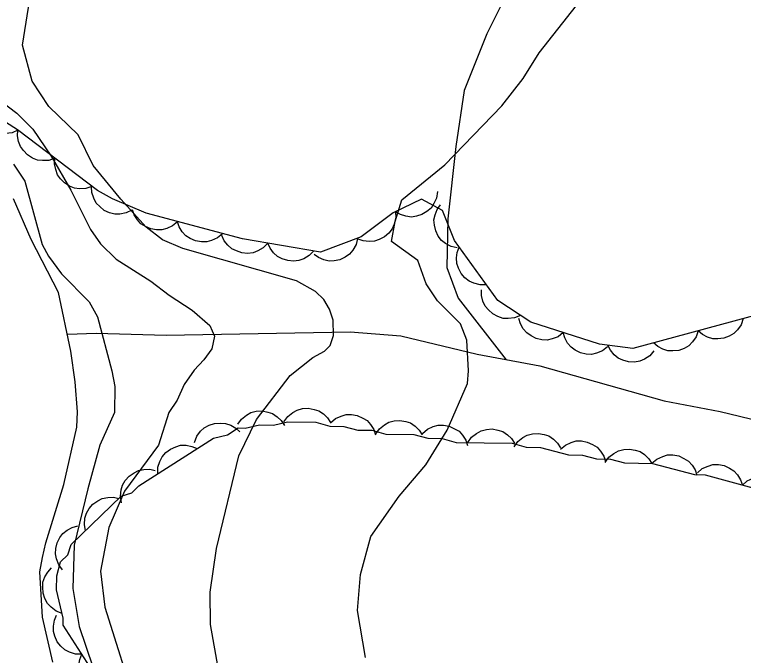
# Model space of a CAD drawing. Extents: x 282461 to 284471, y 5554090 to 5557646.
# Drawn here: x 283741.88 to 283788.72, y 5554701.32 to 5554742.5 of the extents above; entities that cross this region are included whole.
import ezdxf

# ---------------------------------------------------------------- set-up
doc = ezdxf.new("R2010")
doc.units = 0
for name, color, linetype in [('Niveau 2', 7, 'Continuous'), ('Niveau 22', 7, 'Continuous'), ('Niveau 4', 7, 'Continuous'), ('Niveau 44', 7, 'Continuous')]:
    doc.layers.add(name, color=color, linetype=linetype)

msp = doc.modelspace()

# ---------------------------------------------------------------- linework, layer by layer
at = {"layer": 'Niveau 2'}
for points in [[(283754.98, 5554700.41), (283754.47, 5554703.3), (283754.44, 5554705.39), (283754.86, 5554708.19), (283756.29, 5554714.14), (283757.42, 5554716.48), (283759.59, 5554719.3), (283761.05, 5554720.46), (283761.8, 5554720.88), (283762.15, 5554721.23), (283762.37, 5554721.87), (283762.36, 5554722.86), (283762.11, 5554723.56), (283761.75, 5554724.19), (283761.22, 5554724.7), (283759.99, 5554725.38), (283752.68, 5554727.47), (283751.39, 5554728.03), (283750.33, 5554728.83), (283748.7, 5554730.63), (283746.93, 5554732.81), (283745.96, 5554734.77), (283744.07, 5554736.6), (283743, 5554738.21), (283742.39, 5554740.53), (283742.92, 5554743.91)], [(283764.42, 5554701.19), (283763.91, 5554704.2), (283764.1, 5554706.53), (283764.77, 5554708.97), (283766.59, 5554711.56), (283768.3, 5554713.56), (283769.67, 5554715.79), (283770.99, 5554718.8), (283771.04, 5554719.61), (283770.95, 5554721.58), (283770.53, 5554722.62), (283769.05, 5554724.11), (283768.33, 5554725.2), (283767.79, 5554726.7), (283766.11, 5554727.92), (283766.33, 5554729.2), (283766.77, 5554730.6), (283769.53, 5554732.85), (283773.2, 5554736.63), (283774.57, 5554738.39), (283775.59, 5554740.04), (283777.99, 5554743.09)], [(283741.03, 5554736.91), (283742.03, 5554736.17), (283743.04, 5554735.14), (283744.23, 5554733.41), (283745.49, 5554731.22), (283746.75, 5554728.68), (283747.4, 5554727.76), (283748.41, 5554726.79), (283750.64, 5554725.37), (283751.82, 5554724.46), (283753.29, 5554723.5), (283754.42, 5554722.53), (283754.72, 5554721.83), (283754.55, 5554721.02), (283754.04, 5554720.31), (283753.41, 5554719.66), (283752.78, 5554718.72), (283752.33, 5554717.72), (283751.79, 5554716.93), (283751.12, 5554714.83), (283748.95, 5554711.88), (283747.94, 5554709.54), (283747.4, 5554706.74), (283747.67, 5554704.42), (283749.75, 5554697.83)], [(283741.81, 5554732.88), (283742.53, 5554731.79), (283743.64, 5554727.73), (283744.06, 5554726.98), (283744.89, 5554725.83), (283746.67, 5554724.05), (283747.21, 5554723.07), (283748.13, 5554719.6), (283748.32, 5554718.61), (283748.29, 5554716.92), (283747.36, 5554714.84), (283746.58, 5554712.03), (283745.71, 5554708.41), (283745.63, 5554705.62), (283746.02, 5554703.18), (283747.36, 5554699.25)]]:
    msp.add_lwpolyline(points, dxfattribs=at)
at = {"layer": 'Niveau 22'}
for points in [[(283774.27, 5554745.35), (283772.23, 5554741.26), (283770.77, 5554737.63), (283770.24, 5554734.03), (283769.73, 5554729.38), (283769.66, 5554726.24), (283770.38, 5554724.28), (283773.48, 5554720.32)], [(283745.27, 5554721.97), (283747.12, 5554722.02), (283751.62, 5554721.89), (283763.44, 5554722.12), (283766.7, 5554721.85), (283771.6, 5554720.67), (283775.63, 5554719.92), (283783.62, 5554717.68), (283787.23, 5554716.99), (283792.36, 5554715.75), (283797.5, 5554714.38), (283806.41, 5554712.5), (283817.73, 5554709.49), (283826.97, 5554706.62), (283832.41, 5554705.3), (283835.45, 5554704.99), (283838.08, 5554704.39)]]:
    msp.add_lwpolyline(points, dxfattribs=at)
at = {"layer": 'Niveau 4'}
msp.add_lwpolyline([(283744.34, 5554700.88), (283743.66, 5554703.78), (283743.5, 5554706.69), (283743.66, 5554707.62), (283743.88, 5554708.55), (283745.05, 5554712.3), (283745.87, 5554715.98), (283745.91, 5554716.97), (283745.77, 5554718.89), (283745.5, 5554720.87), (283744.69, 5554724.64), (283742.95, 5554728.04), (283741.8, 5554730.65)], dxfattribs=at)
at = {"layer": 'Niveau 44'}
for points in [[(283837.92, 5554737.92), (283833.99, 5554738.23), (283829.48, 5554737.08), (283813.8, 5554732.12), (283801.82, 5554727.66), (283797.14, 5554725.7), (283789.92, 5554723.29), (283781.62, 5554721.05), (283779.47, 5554721.31), (283775.06, 5554722.73), (283772.94, 5554724.12), (283770.14, 5554727.99), (283769.38, 5554729.92), (283768.03, 5554730.63), (283766.21, 5554729.75), (283764.15, 5554728.21), (283761.54, 5554727.24), (283756.52, 5554728.08), (283750.33, 5554729.73), (283748.16, 5554730.65), (283747.2, 5554731.2), (283742.06, 5554735.09), (283737.05, 5554738.29)], [(283742.09, 5554735.07), (283741.71, 5554734.91), (283741.3, 5554734.86), (283740.97, 5554734.87), (283740.64, 5554734.98), (283740.31, 5554735.15), (283740.03, 5554735.4), (283739.81, 5554735.64), (283739.67, 5554735.97), (283739.58, 5554736.32), (283739.57, 5554736.68)], [(283744.47, 5554733.27), (283744.08, 5554733.13), (283743.67, 5554733.12), (283743.34, 5554733.15), (283743.02, 5554733.28), (283742.71, 5554733.48), (283742.45, 5554733.76), (283742.25, 5554734.02), (283742.13, 5554734.35), (283742.07, 5554734.71), (283742.09, 5554735.07)], [(283746.85, 5554731.46), (283746.46, 5554731.33), (283746.05, 5554731.31), (283745.73, 5554731.35), (283745.4, 5554731.48), (283745.09, 5554731.68), (283744.83, 5554731.95), (283744.63, 5554732.21), (283744.52, 5554732.54), (283744.45, 5554732.91), (283744.47, 5554733.27)], [(283749.42, 5554729.93), (283749.04, 5554729.75), (283748.64, 5554729.68), (283748.31, 5554729.67), (283747.97, 5554729.76), (283747.64, 5554729.92), (283747.35, 5554730.16), (283747.12, 5554730.39), (283746.96, 5554730.71), (283746.85, 5554731.06), (283746.82, 5554731.42)], [(283769.06, 5554731.13), (283769, 5554730.71), (283768.82, 5554730.35), (283768.64, 5554730.07), (283768.38, 5554729.84), (283768.06, 5554729.65), (283767.7, 5554729.55), (283767.38, 5554729.49), (283767.03, 5554729.54), (283766.68, 5554729.65), (283766.36, 5554729.82)], [(283770.33, 5554727.5), (283769.93, 5554727.59), (283769.57, 5554727.79), (283769.31, 5554727.99), (283769.1, 5554728.27), (283768.94, 5554728.6), (283768.86, 5554728.97), (283768.83, 5554729.3), (283768.9, 5554729.64), (283769.04, 5554729.98), (283769.24, 5554730.28)], [(283752.34, 5554729.19), (283752.03, 5554728.92), (283751.66, 5554728.76), (283751.34, 5554728.66), (283750.99, 5554728.66), (283750.63, 5554728.73), (283750.28, 5554728.89), (283750, 5554729.05), (283749.77, 5554729.31), (283749.57, 5554729.63), (283749.45, 5554729.96)], [(283766.35, 5554729.85), (283766.37, 5554729.44), (283766.27, 5554729.04), (283766.15, 5554728.74), (283765.93, 5554728.46), (283765.65, 5554728.22), (283765.31, 5554728.04), (283765.01, 5554727.93), (283764.66, 5554727.91), (283764.29, 5554727.95), (283763.95, 5554728.06)], [(283755.23, 5554728.42), (283754.91, 5554728.15), (283754.54, 5554727.99), (283754.23, 5554727.89), (283753.88, 5554727.89), (283753.51, 5554727.96), (283753.17, 5554728.12), (283752.89, 5554728.28), (283752.65, 5554728.54), (283752.46, 5554728.86), (283752.34, 5554729.19)], [(283758.15, 5554727.81), (283757.86, 5554727.51), (283757.51, 5554727.31), (283757.2, 5554727.18), (283756.85, 5554727.15), (283756.49, 5554727.18), (283756.13, 5554727.31), (283755.83, 5554727.44), (283755.58, 5554727.68), (283755.35, 5554727.97), (283755.2, 5554728.3)], [(283763.92, 5554728.12), (283763.82, 5554727.72), (283763.62, 5554727.37), (283763.41, 5554727.11), (283763.13, 5554726.91), (283762.79, 5554726.75), (283762.42, 5554726.68), (283762.09, 5554726.66), (283761.75, 5554726.73), (283761.41, 5554726.88), (283761.12, 5554727.08)], [(283761.1, 5554727.31), (283760.81, 5554727.01), (283760.46, 5554726.81), (283760.15, 5554726.69), (283759.8, 5554726.66), (283759.44, 5554726.69), (283759.07, 5554726.81), (283758.78, 5554726.95), (283758.52, 5554727.19), (283758.3, 5554727.48), (283758.15, 5554727.81)], [(283772.2, 5554725.14), (283771.79, 5554725.13), (283771.39, 5554725.23), (283771.09, 5554725.36), (283770.82, 5554725.58), (283770.58, 5554725.86), (283770.41, 5554726.2), (283770.3, 5554726.51), (283770.28, 5554726.86), (283770.33, 5554727.22), (283770.45, 5554727.56)], [(283774.39, 5554723.17), (283774, 5554723.01), (283773.6, 5554722.97), (283773.27, 5554722.98), (283772.94, 5554723.09), (283772.61, 5554723.27), (283772.33, 5554723.53), (283772.12, 5554723.77), (283771.98, 5554724.09), (283771.89, 5554724.45), (283771.89, 5554724.81)], [(283777.14, 5554722.06), (283776.81, 5554721.8), (283776.43, 5554721.66), (283776.11, 5554721.58), (283775.76, 5554721.6), (283775.4, 5554721.68), (283775.07, 5554721.86), (283774.79, 5554722.04), (283774.57, 5554722.31), (283774.39, 5554722.63), (283774.29, 5554722.98)], [(283788.71, 5554722.96), (283788.57, 5554722.57), (283788.33, 5554722.24), (283788.11, 5554722), (283787.8, 5554721.83), (283787.46, 5554721.7), (283787.08, 5554721.66), (283786.75, 5554721.67), (283786.42, 5554721.78), (283786.09, 5554721.95), (283785.82, 5554722.18)], [(283779.98, 5554721.14), (283779.66, 5554720.89), (283779.28, 5554720.74), (283778.96, 5554720.66), (283778.61, 5554720.68), (283778.25, 5554720.77), (283777.91, 5554720.94), (283777.64, 5554721.12), (283777.42, 5554721.39), (283777.24, 5554721.72), (283777.14, 5554722.06)], [(283785.82, 5554722.18), (283785.69, 5554721.79), (283785.45, 5554721.46), (283785.22, 5554721.22), (283784.92, 5554721.05), (283784.57, 5554720.92), (283784.19, 5554720.89), (283783.87, 5554720.89), (283783.53, 5554721), (283783.21, 5554721.17), (283782.94, 5554721.41)], [(283782.97, 5554720.89), (283782.7, 5554720.57), (283782.36, 5554720.36), (283782.06, 5554720.22), (283781.71, 5554720.17), (283781.34, 5554720.18), (283780.98, 5554720.29), (283780.68, 5554720.42), (283780.41, 5554720.64), (283780.17, 5554720.93), (283780.01, 5554721.25)], [(283759.19, 5554716.33), (283759.43, 5554716.68), (283759.75, 5554716.93), (283760.03, 5554717.09), (283760.38, 5554717.18), (283760.74, 5554717.2), (283761.12, 5554717.13), (283761.43, 5554717.04), (283761.72, 5554716.84), (283761.99, 5554716.59), (283762.19, 5554716.28)], [(283756.22, 5554716.17), (283756.46, 5554716.51), (283756.78, 5554716.76), (283757.07, 5554716.93), (283757.41, 5554717.01), (283757.78, 5554717.03), (283758.15, 5554716.96), (283758.46, 5554716.86), (283758.75, 5554716.66), (283759.02, 5554716.41), (283759.22, 5554716.1)], [(283762.18, 5554716.27), (283762.5, 5554716.54), (283762.87, 5554716.7), (283763.19, 5554716.8), (283763.54, 5554716.8), (283763.9, 5554716.73), (283764.25, 5554716.57), (283764.53, 5554716.41), (283764.76, 5554716.15), (283764.96, 5554715.83), (283765.08, 5554715.49)], [(283748.09, 5554698.47), (283744.99, 5554703.27), (283745, 5554703.72), (283744.58, 5554705.53), (283744.59, 5554706.43), (283744.83, 5554707.33), (283745.29, 5554707.78), (283745.52, 5554708.45), (283748.73, 5554711.55), (283749.41, 5554711.77), (283749.87, 5554712.21), (283754.66, 5554715.29), (283755.57, 5554715.5), (283756.25, 5554715.94), (283756.7, 5554715.93), (283757.61, 5554716.14), (283758.52, 5554716.12), (283759.42, 5554716.33), (283761.23, 5554716.3), (283762.13, 5554716.06), (283763.03, 5554716.04), (283763.93, 5554715.8), (283764.84, 5554715.79), (283765.74, 5554715.54), (283767.54, 5554715.51), (283768.44, 5554715.27), (283769.35, 5554715.25), (283770.25, 5554715.01), (283773.86, 5554714.95), (283774.76, 5554714.71), (283775.67, 5554714.69), (283777.47, 5554714.21), (283778.37, 5554714.19), (283779.27, 5554713.95), (283780.17, 5554713.94), (283781.07, 5554713.69), (283782.88, 5554713.66), (283785.58, 5554712.94), (283786.26, 5554712.92), (283797.74, 5554709.79)], [(283753.43, 5554715.01), (283753.58, 5554715.4), (283753.83, 5554715.72), (283754.07, 5554715.95), (283754.38, 5554716.11), (283754.73, 5554716.22), (283755.11, 5554716.25), (283755.44, 5554716.23), (283755.77, 5554716.11), (283756.09, 5554715.93), (283756.35, 5554715.68)], [(283765.09, 5554715.55), (283765.33, 5554715.89), (283765.65, 5554716.14), (283765.93, 5554716.31), (283766.27, 5554716.39), (283766.64, 5554716.42), (283767.02, 5554716.35), (283767.33, 5554716.26), (283767.62, 5554716.06), (283767.88, 5554715.8), (283768.08, 5554715.5)], [(283768.09, 5554715.58), (283768.41, 5554715.86), (283768.78, 5554716.02), (283769.1, 5554716.12), (283769.45, 5554716.12), (283769.81, 5554716.05), (283770.16, 5554715.89), (283770.44, 5554715.73), (283770.67, 5554715.47), (283770.87, 5554715.15), (283770.99, 5554714.81)], [(283771.01, 5554715), (283771.25, 5554715.34), (283771.57, 5554715.59), (283771.86, 5554715.76), (283772.2, 5554715.84), (283772.57, 5554715.87), (283772.94, 5554715.8), (283773.26, 5554715.7), (283773.55, 5554715.5), (283773.81, 5554715.25), (283774.01, 5554714.95)], [(283773.98, 5554714.73), (283774.22, 5554715.07), (283774.54, 5554715.32), (283774.83, 5554715.48), (283775.17, 5554715.56), (283775.54, 5554715.59), (283775.91, 5554715.52), (283776.22, 5554715.42), (283776.51, 5554715.22), (283776.78, 5554714.96), (283776.97, 5554714.66)], [(283751.08, 5554712.99), (283751.09, 5554713.41), (283751.22, 5554713.79), (283751.36, 5554714.09), (283751.6, 5554714.35), (283751.89, 5554714.57), (283752.24, 5554714.72), (283752.55, 5554714.82), (283752.91, 5554714.82), (283753.27, 5554714.75), (283753.6, 5554714.61)], [(283776.96, 5554714.57), (283777.28, 5554714.84), (283777.65, 5554715.01), (283777.96, 5554715.1), (283778.31, 5554715.1), (283778.68, 5554715.03), (283779.03, 5554714.88), (283779.31, 5554714.71), (283779.54, 5554714.45), (283779.74, 5554714.13), (283779.86, 5554713.79)], [(283779.84, 5554713.71), (283780.08, 5554714.05), (283780.4, 5554714.3), (283780.69, 5554714.47), (283781.03, 5554714.55), (283781.4, 5554714.58), (283781.77, 5554714.51), (283782.08, 5554714.42), (283782.37, 5554714.22), (283782.64, 5554713.96), (283782.84, 5554713.66)], [(283782.84, 5554713.67), (283783.15, 5554713.94), (283783.53, 5554714.11), (283783.84, 5554714.2), (283784.19, 5554714.2), (283784.56, 5554714.14), (283784.9, 5554713.98), (283785.18, 5554713.81), (283785.42, 5554713.55), (283785.62, 5554713.24), (283785.73, 5554712.9)], [(283785.76, 5554713.06), (283786.07, 5554713.33), (283786.45, 5554713.49), (283786.76, 5554713.58), (283787.11, 5554713.58), (283787.48, 5554713.52), (283787.82, 5554713.35), (283788.1, 5554713.19), (283788.34, 5554712.92), (283788.53, 5554712.61), (283788.65, 5554712.27)], [(283748.75, 5554711.13), (283748.68, 5554711.55), (283748.73, 5554711.95), (283748.81, 5554712.27), (283748.99, 5554712.57), (283749.24, 5554712.84), (283749.56, 5554713.06), (283749.84, 5554713.21), (283750.19, 5554713.27), (283750.56, 5554713.28), (283750.91, 5554713.21)], [(283788.65, 5554712.27), (283788.96, 5554712.54), (283789.34, 5554712.7), (283789.65, 5554712.8), (283790, 5554712.79), (283790.37, 5554712.73), (283790.72, 5554712.57), (283790.99, 5554712.4), (283791.23, 5554712.14), (283791.42, 5554711.82), (283791.54, 5554711.48)], [(283746.43, 5554709.33), (283746.36, 5554709.74), (283746.4, 5554710.14), (283746.49, 5554710.46), (283746.67, 5554710.76), (283746.91, 5554711.04), (283747.23, 5554711.25), (283747.51, 5554711.41), (283747.86, 5554711.47), (283748.23, 5554711.48), (283748.58, 5554711.41)], [(283744.96, 5554706.81), (283744.71, 5554707.14), (283744.57, 5554707.52), (283744.5, 5554707.85), (283744.52, 5554708.2), (283744.61, 5554708.55), (283744.79, 5554708.89), (283744.98, 5554709.16), (283745.26, 5554709.37), (283745.58, 5554709.55), (283745.93, 5554709.64)], [(283744.93, 5554704.02), (283744.54, 5554704.17), (283744.22, 5554704.42), (283743.99, 5554704.66), (283743.82, 5554704.97), (283743.71, 5554705.32), (283743.69, 5554705.7), (283743.7, 5554706.03), (283743.82, 5554706.36), (283744.01, 5554706.68), (283744.25, 5554706.94)], [(283746.2, 5554701.39), (283745.79, 5554701.4), (283745.4, 5554701.53), (283745.1, 5554701.67), (283744.84, 5554701.91), (283744.62, 5554702.2), (283744.47, 5554702.55), (283744.37, 5554702.86), (283744.37, 5554703.21), (283744.44, 5554703.58), (283744.58, 5554703.91)], [(283747.83, 5554698.88), (283747.41, 5554698.88), (283747.03, 5554699.01), (283746.73, 5554699.15), (283746.47, 5554699.39), (283746.24, 5554699.68), (283746.09, 5554700.03), (283745.99, 5554700.34), (283746, 5554700.7), (283746.06, 5554701.06), (283746.2, 5554701.39)]]:
    msp.add_lwpolyline(points, dxfattribs=at)

doc.saveas('drawing.dxf')
